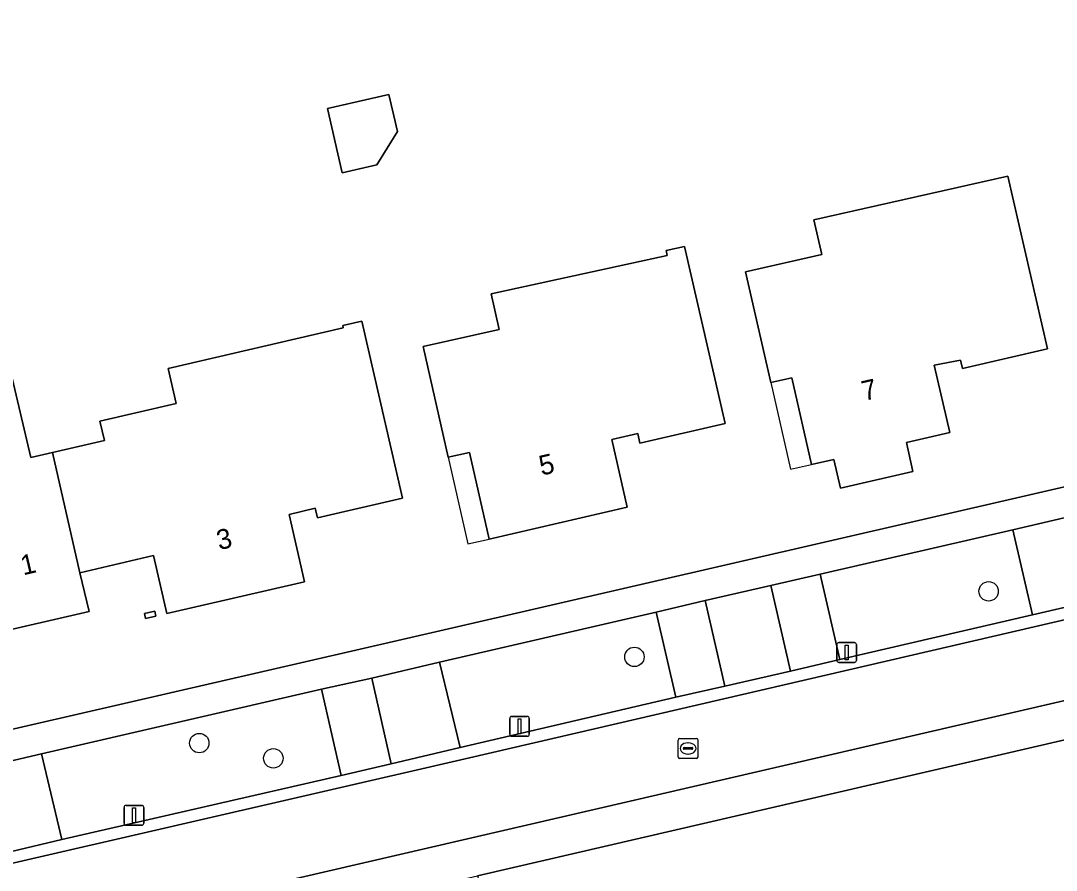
# Model space of a CAD drawing. Extents: x 156412 to 157779, y 382335 to 383768.
# Drawn here: x 156622 to 156674.2, y 383169.6 to 383212.5 of the extents above; entities that cross this region are included whole.
import ezdxf

# ---------------------------------------------------------------- set-up
doc = ezdxf.new("R2010")
doc.units = 0
for name, color, linetype in [('IMGEO_Berm_groen', 7, 'Continuous'), ('IMGEO_Boom', 7, 'Continuous'), ('IMGEO_Erf', 7, 'Continuous'), ('IMGEO_Lichtmast', 7, 'Continuous'), ('IMGEO_Pand', 7, 'Continuous'), ('IMGEO_Pand_nummerreeks', 7, 'Continuous'), ('IMGEO_Pand_overbouw', 7, 'Continuous'), ('IMGEO_Parkeervlak_open', 7, 'Continuous'), ('IMGEO_Rijbaan_lokaal_gesloten', 7, 'Continuous'), ('IMGEO_Rijbaan_lokaal_open', 7, 'Continuous'), ('IMGEO_Rioolput', 7, 'Continuous'), ('IMGEO_Voetpad_open', 7, 'Continuous')]:
    doc.layers.add(name, color=color, linetype=linetype)

msp = doc.modelspace()

# ---------------------------------------------------------------- linework, layer by layer
at = {"layer": 'IMGEO_Berm_groen'}
for points in [[(156672.04, 383186.816), (156662.331, 383184.586), (156663.316, 383180.274), (156673.043, 383182.532)], [(156654.048, 383182.667), (156643.115, 383180.136), (156644.158, 383175.83), (156655.039, 383178.366)], [(156637.168, 383178.769), (156623.053, 383175.508), (156624.074, 383171.194), (156638.156, 383174.425)]]:
    msp.add_lwpolyline(points, close=True, dxfattribs=at)
at = {"layer": 'IMGEO_Boom'}
for centre in [(156670.822, 383183.713), (156652.955, 383180.405), (156631.007, 383176.057), (156634.741, 383175.288)]:
    msp.add_circle(centre, 0.489, dxfattribs=at)
at = {"layer": 'IMGEO_Erf'}
for points in [[(156620.187, 383176.434), (156643.585, 383181.82), (156691.645, 383192.91), (156690.062, 383199.698), (156685.78, 383198.703), (156685.666, 383199.19), (156684.351, 383198.882), (156685.135, 383195.482), (156681.78, 383194.703), (156682.078, 383193.314), (156678.559, 383192.496), (156678.231, 383193.879), (156678.102, 383194.421), (156677.83, 383195.512), (156677.156, 383198.22), (156676.084, 383197.972), (156674.825, 383203.589), (156678.674, 383204.478), (156678.269, 383206.232), (156688.06, 383208.494), (156685.243, 383220.602)], [(156766.052, 383159.486), (156770.185, 383158.983), (156771.05, 383161.723), (156771.524, 383162.778), (156772.199, 383163.749), (156773.286, 383164.868), (156774.718, 383165.84), (156775.997, 383166.375), (156777.352, 383166.611), (156779.844, 383166.588), (156785.011, 383166.137), (156791.925, 383165.226), (156803.157, 383163.812), (156811.842, 383162.971), (156812.833, 383162.636), (156817.138, 383209.21), (156645.034, 383169.363), (156646.445, 383163.733), (156655.646, 383159.241)], [(156621.37, 383195.327), (156622.503, 383190.457), (156623.61, 383190.715), (156626.224, 383191.323), (156625.997, 383192.297), (156629.844, 383193.192), (156629.434, 383194.955), (156638.268, 383197.011), (156638.243, 383197.118), (156639.197, 383197.34), (156641.254, 383188.41), (156636.967, 383187.414), (156636.854, 383187.901), (156635.539, 383187.596), (156636.32, 383184.197), (156629.364, 383182.592), (156628.69, 383185.515), (156624.989, 383184.651), (156625.444, 383182.703), (156620.258, 383181.493)]]:
    msp.add_lwpolyline(points, dxfattribs=at)
for points in [[(156641.006, 383206.911), (156639.956, 383205.233), (156638.221, 383204.833), (156637.476, 383208.066), (156640.575, 383208.78)], [(156671.792, 383204.661), (156673.796, 383195.942), (156669.501, 383194.954), (156669.401, 383195.383), (156668.068, 383195.128), (156668.861, 383191.722), (156666.673, 383191.217), (156667.003, 383189.755), (156663.346, 383188.91), (156663.009, 383190.372), (156661.893, 383190.118), (156660.9, 383194.487), (156659.832, 383194.244), (156658.563, 383199.828), (156662.408, 383200.7), (156662.012, 383202.456)], [(156654.603, 383200.653), (156654.548, 383200.903), (156655.479, 383201.116), (156657.531, 383192.177), (156653.232, 383191.19), (156653.12, 383191.677), (156651.809, 383191.374), (156652.59, 383187.956), (156645.625, 383186.348), (156644.632, 383190.717), (156643.563, 383190.474), (156642.294, 383196.057), (156646.137, 383196.93), (156645.725, 383198.715)], [(156628.818, 383182.466), (156628.291, 383182.347), (156628.235, 383182.588), (156628.762, 383182.709)]]:
    msp.add_lwpolyline(points, close=True, dxfattribs=at)
at = {"layer": 'IMGEO_Lichtmast'}
for p, q in [((156663.163, 383180.23), (156663.163, 383181.03)), ((156663.163, 383181.03), (156663.163, 383180.23)), ((156663.263, 383181.13), (156664.053, 383181.13)), ((156664.053, 383181.13), (156663.263, 383181.13)), ((156664.153, 383181.03), (156664.153, 383180.23)), ((156664.153, 383180.23), (156664.153, 383181.03)), ((156664.053, 383180.13), (156663.263, 383180.13)), ((156663.263, 383180.13), (156664.053, 383180.13)), ((156646.663, 383176.499), (156646.663, 383177.299)), ((156646.663, 383177.299), (156646.663, 383176.499)), ((156646.763, 383177.399), (156647.553, 383177.399)), ((156647.553, 383177.399), (156646.763, 383177.399)), ((156647.653, 383177.299), (156647.653, 383176.499)), ((156647.653, 383176.499), (156647.653, 383177.299)), ((156647.553, 383176.399), (156646.763, 383176.399)), ((156646.763, 383176.399), (156647.553, 383176.399)), ((156627.212, 383172.013), (156627.212, 383172.813)), ((156627.212, 383172.813), (156627.212, 383172.013)), ((156627.312, 383172.913), (156628.102, 383172.913)), ((156628.102, 383172.913), (156627.312, 383172.913)), ((156628.202, 383172.813), (156628.202, 383172.013)), ((156628.202, 383172.013), (156628.202, 383172.813)), ((156628.102, 383171.913), (156627.312, 383171.913)), ((156627.312, 383171.913), (156628.102, 383171.913))]:
    msp.add_line(p, q, dxfattribs=at)
for points in [[(156663.583, 383181.005), (156663.733, 383181.005), (156663.733, 383180.255), (156663.583, 383180.255), (156663.583, 383181.005)], [(156647.083, 383177.274), (156647.233, 383177.274), (156647.233, 383176.524), (156647.083, 383176.524), (156647.083, 383177.274)], [(156627.632, 383172.788), (156627.782, 383172.788), (156627.782, 383172.038), (156627.632, 383172.038), (156627.632, 383172.788)]]:
    msp.add_lwpolyline(points, dxfattribs=at)
for centre, start, end in [((156663.263, 383181.03), 90, 180), ((156663.263, 383181.03), 90, 180), ((156664.053, 383181.03), 0, 90), ((156664.053, 383181.03), 360, 90), ((156663.263, 383180.23), 180, 270), ((156663.263, 383180.23), 180, 270), ((156664.053, 383180.23), 270, 0), ((156664.053, 383180.23), 270, 0), ((156646.763, 383177.299), 90, 180), ((156646.763, 383177.299), 90, 180), ((156647.553, 383177.299), 0, 90), ((156647.553, 383177.299), 360, 90), ((156646.763, 383176.499), 180, 270), ((156646.763, 383176.499), 180, 270), ((156647.553, 383176.499), 270, 0), ((156647.553, 383176.499), 270, 0), ((156627.312, 383172.813), 90, 180), ((156627.312, 383172.813), 90, 180), ((156628.102, 383172.813), 0, 90), ((156628.102, 383172.813), 360, 90), ((156627.312, 383172.013), 180, 270), ((156627.312, 383172.013), 180, 270), ((156628.102, 383172.013), 270, 0), ((156628.102, 383172.013), 270, 0)]:
    msp.add_arc(centre, 0.1, start, end, dxfattribs=at)
at = {"layer": 'IMGEO_Pand'}
for points in [[(156641.006, 383206.911), (156640.575, 383208.78), (156637.476, 383208.066), (156638.221, 383204.833), (156639.956, 383205.233)], [(156673.796, 383195.942), (156671.792, 383204.661), (156662.012, 383202.456), (156662.408, 383200.7), (156658.563, 383199.828), (156659.832, 383194.244), (156660.9, 383194.487), (156661.893, 383190.118), (156663.009, 383190.372), (156663.346, 383188.91), (156667.003, 383189.755), (156666.673, 383191.217), (156668.861, 383191.722), (156668.068, 383195.128), (156669.401, 383195.383), (156669.501, 383194.954)], [(156645.625, 383186.348), (156652.59, 383187.956), (156651.809, 383191.374), (156653.12, 383191.677), (156653.232, 383191.19), (156657.531, 383192.177), (156655.479, 383201.116), (156654.548, 383200.903), (156654.603, 383200.653), (156645.725, 383198.715), (156646.137, 383196.93), (156642.294, 383196.057), (156643.563, 383190.474), (156644.632, 383190.717)], [(156623.61, 383190.715), (156624.989, 383184.651), (156628.69, 383185.515), (156629.364, 383182.592), (156636.32, 383184.197), (156635.539, 383187.596), (156636.854, 383187.901), (156636.967, 383187.414), (156641.254, 383188.41), (156639.197, 383197.34), (156638.243, 383197.118), (156638.268, 383197.011), (156629.434, 383194.955), (156629.844, 383193.192), (156625.997, 383192.297), (156626.224, 383191.323)], [(156623.61, 383190.715), (156622.503, 383190.457), (156621.37, 383195.327), (156616.091, 383194.098), (156618.048, 383185.686), (156619.217, 383185.958), (156620.258, 383181.493), (156625.444, 383182.703), (156624.989, 383184.651)], [(156628.291, 383182.347), (156628.818, 383182.466), (156628.762, 383182.709), (156628.235, 383182.588)]]:
    msp.add_lwpolyline(points, close=True, dxfattribs=at)
at = {"layer": 'IMGEO_Pand_overbouw'}
for points in [[(156660.825, 383189.875), (156661.893, 383190.118), (156660.9, 383194.487), (156659.832, 383194.244)], [(156645.625, 383186.348), (156644.632, 383190.717), (156643.563, 383190.474), (156644.557, 383186.101)]]:
    msp.add_lwpolyline(points, close=True, dxfattribs=at)
at = {"layer": 'IMGEO_Parkeervlak_open'}
for points in [[(156663.316, 383180.274), (156662.331, 383184.586), (156659.835, 383184.006), (156660.835, 383179.692)], [(156657.512, 383178.93), (156656.517, 383183.254), (156654.048, 383182.667), (156655.039, 383178.366)], [(156640.677, 383175.012), (156639.709, 383179.333), (156637.168, 383178.769), (156638.156, 383174.425)], [(156623.053, 383175.508), (156620.525, 383174.919), (156621.54, 383170.59), (156624.074, 383171.194)]]:
    msp.add_lwpolyline(points, close=True, dxfattribs=at)
at = {"layer": 'IMGEO_Rijbaan_lokaal_gesloten'}
for points in [[(156730.65, 383191.175), (156729.763, 383195.017), (156715.375, 383191.722), (156644.639, 383175.318), (156621.674, 383170.017), (156621.234, 383169.915)], [(156621.673, 383165.934), (156622.676, 383166.166), (156730.65, 383191.175)]]:
    msp.add_lwpolyline(points, dxfattribs=at)
at = {"layer": 'IMGEO_Rijbaan_lokaal_open'}
for points in [[(156715.375, 383191.722), (156729.763, 383195.017), (156729.624, 383195.621), (156728.448, 383195.35), (156725.989, 383194.788), (156715.065, 383192.249), (156714.417, 383192.099), (156711.073, 383191.332), (156708.597, 383190.758), (156697.047, 383188.089), (156692.994, 383187.159), (156689.586, 383186.364), (156678.907, 383183.849), (156676.444, 383183.31), (156673.043, 383182.532), (156663.316, 383180.274), (156660.835, 383179.692), (156657.512, 383178.93), (156655.039, 383178.366), (156644.158, 383175.83), (156640.677, 383175.012), (156638.156, 383174.425), (156624.074, 383171.194), (156621.54, 383170.59)], [(156621.234, 383169.915), (156621.674, 383170.017), (156644.639, 383175.318), (156715.375, 383191.722)]]:
    msp.add_lwpolyline(points, dxfattribs=at)
for points in [[(156675.421, 383187.605), (156672.04, 383186.816), (156673.043, 383182.532), (156676.444, 383183.31)], [(156659.835, 383184.006), (156656.517, 383183.254), (156657.512, 383178.93), (156660.835, 383179.692)], [(156643.115, 383180.136), (156639.709, 383179.333), (156640.677, 383175.012), (156644.158, 383175.83)]]:
    msp.add_lwpolyline(points, close=True, dxfattribs=at)
at = {"layer": 'IMGEO_Rioolput'}
for p, q in [((156655.161, 383175.359), (156655.161, 383176.211)), ((156655.236, 383176.285), (156656.088, 383176.285)), ((156656.162, 383176.211), (156656.162, 383175.359)), ((156655.42, 383175.779), (156655.42, 383175.791)), ((156655.858, 383175.742), (156655.46, 383175.742)), ((156655.463, 383175.828), (156655.861, 383175.828)), ((156655.649, 383176.065), (156655.674, 383176.065)), ((156655.904, 383175.791), (156655.904, 383175.779)), ((156656.088, 383175.285), (156655.236, 383175.285)), ((156655.672, 383175.505), (156655.647, 383175.505))]:
    msp.add_line(p, q, dxfattribs=at)
for points in [[(156655.161, 383175.359), (156655.161, 383176.211)], [(156655.236, 383176.285), (156656.088, 383176.285)], [(156656.162, 383176.211), (156656.162, 383175.359)], [(156656.088, 383175.285), (156655.236, 383175.285)]]:
    msp.add_lwpolyline(points, dxfattribs=at)
for centre, radius, start, end in [((156655.238, 383176.209), 0.0765, 91.552, 178.448), ((156655.238, 383176.209), 0.0765, 91.552, 178.448), ((156656.086, 383176.209), 0.0765, 1.552, 88.448), ((156656.086, 383176.209), 0.0765, 1.552, 88.448), ((156655.46, 383175.788), 0.0403, 85.8775, 175.7526), ((156655.457, 383175.778), 0.0366, 178.938, 274.7102), ((156655.861, 383175.785), 0.043, 264.8664, 352.4533), ((156655.865, 383175.79), 0.0386, 1.7309, 96.639), ((156655.238, 383175.361), 0.0765, 181.552, 268.448), ((156655.238, 383175.361), 0.0765, 181.552, 268.448), ((156656.086, 383175.361), 0.0765, 271.552, 358.448), ((156656.086, 383175.361), 0.0765, 271.552, 358.448)]:
    msp.add_arc(centre, radius, start, end, dxfattribs=at)
for centre, major_axis, ratio, start_param, end_param in [((156655.648, 383175.785), (-0.387, 0.002), 0.722429, 4.712389, 7.853982), ((156655.673, 383175.785), (-0.39, 0.002), 0.717154, 1.570796, 4.712389)]:
    msp.add_ellipse(centre, major_axis=major_axis, ratio=ratio, start_param=start_param, end_param=end_param, dxfattribs=at)
at = {"layer": 'IMGEO_Voetpad_open'}
msp.add_lwpolyline([(156643.447, 383168.996), (156645.034, 383169.363), (156817.138, 383209.21), (156820.529, 383209.995), (156820.712, 383212.034), (156730.65, 383191.175), (156622.676, 383166.166), (156623.023, 383164.267)], close=True, dxfattribs=at)
for points in [[(156765.639, 383209.896), (156748.934, 383206.028), (156730.581, 383201.863), (156713.053, 383197.873), (156695.549, 383193.806), (156694.175, 383193.503), (156691.645, 383192.91), (156643.585, 383181.82), (156620.187, 383176.434)], [(156620.525, 383174.919), (156623.053, 383175.508), (156637.168, 383178.769), (156639.709, 383179.333), (156643.115, 383180.136), (156654.048, 383182.667), (156656.517, 383183.254), (156659.835, 383184.006), (156662.331, 383184.586), (156672.04, 383186.816), (156675.421, 383187.605)]]:
    msp.add_lwpolyline(points, dxfattribs=at)

# ---------------------------------------------------------------- texts
at = {"layer": 'IMGEO_Pand_nummerreeks'}
for s, rotation, p in [('7', 12.9634, (156664.543, 383193.314)), ('5', 13, (156648.272, 383189.546)), ('3', 12.997, (156632.007, 383185.788)), ('1', 13.1364, (156622.121, 383184.515))]:
    msp.add_text(s, height=1, rotation=rotation, dxfattribs=at).set_placement(p)

doc.saveas('drawing.dxf')
